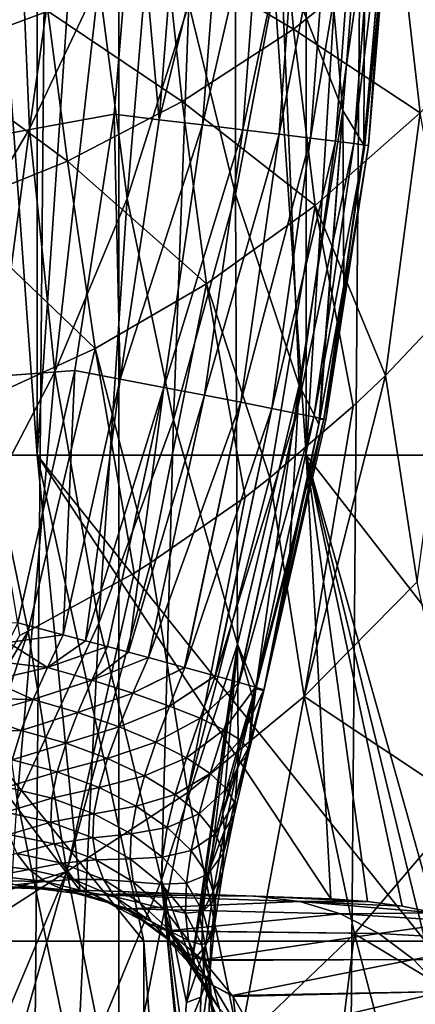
# Model space of a CAD drawing. Header units: metres. Extents: x -24 to 24, y -69 to 184.
# Tile 322 of 656: x 12.8 to 15.04, y 91.1 to 96.66. Entities that reach past the tile are written whole.
import ezdxf

# ---------------------------------------------------------------- set-up
doc = ezdxf.new("R2010")
doc.units = ezdxf.units.M
for name, color, linetype in [('367', 7, 'CONTINUOUS'), ('400', 7, 'CONTINUOUS'), ('403', 7, 'CONTINUOUS'), ('454', 7, 'CONTINUOUS'), ('501', 7, 'CONTINUOUS'), ('503', 7, 'CONTINUOUS'), ('504', 7, 'CONTINUOUS'), ('522', 7, 'CONTINUOUS'), ('523', 7, 'CONTINUOUS'), ('524', 7, 'CONTINUOUS'), ('556', 2, 'CONTINUOUS'), ('557', 2, 'CONTINUOUS'), ('558', 3, 'CONTINUOUS'), ('565', 2, 'CONTINUOUS'), ('566', 2, 'CONTINUOUS')]:
    doc.layers.add(name, color=color, linetype=linetype)

msp = doc.modelspace()

# ---------------------------------------------------------------- linework, layer by layer
at = {"layer": '367'}
for points in [[(13.359252, 145.2, -20.238401), (11.491315, -68.3, -21.354442), (11.491315, 145.2, -21.354442)], [(13.359252, -68.3, -20.238401), (11.491315, -68.3, -21.354442), (13.359252, 145.2, -20.238401)], [(15.119628, 145.2, -18.959413), (13.359252, -68.3, -20.238401), (13.359252, 145.2, -20.238401)], [(15.119628, -68.3, -18.959413), (13.359252, -68.3, -20.238401), (15.119628, 145.2, -18.959413)]]:
    msp.add_3dface(points, dxfattribs=at)
at = {"layer": '400'}
for points in [[(14.272104, 97.431848, 46.918155), (13.625915, 97.035006, 46.973611), (14.346387, 96.606972, 43.961544)], [(14.953629, 97.092664, 43.900504), (14.272104, 97.431848, 46.918155), (14.346387, 96.606972, 43.961544)], [(12.957795, 96.708759, 47.02502), (12.270947, 97.129505, 50.254472), (12.264412, 96.450772, 47.072149)], [(14.953629, 97.092664, 43.900504), (14.346387, 96.606972, 43.961544), (15.06264, 96.13425, 40.999751)], [(15.624789, 96.741721, 40.925711), (14.953629, 97.092664, 43.900504), (15.06264, 96.13425, 40.999751)], [(13.625915, 97.035006, 46.973611), (12.957795, 96.708759, 47.02502), (13.716566, 96.197693, 44.016986)], [(14.346387, 96.606972, 43.961544), (13.625915, 97.035006, 46.973611), (13.716566, 96.197693, 44.016986)], [(12.957795, 96.708759, 47.02502), (12.264412, 96.450772, 47.072149), (13.068979, 95.860893, 44.066001)], [(13.716566, 96.197693, 44.016986), (12.957795, 96.708759, 47.02502), (13.068979, 95.860893, 44.066001)], [(14.346387, 96.606972, 43.961544), (13.716566, 96.197693, 44.016986), (14.468917, 95.610808, 41.06687)], [(15.06264, 96.13425, 40.999751), (14.346387, 96.606972, 43.961544), (14.468917, 95.610808, 41.06687)], [(13.068979, 95.860893, 44.066001), (12.264412, 96.450772, 47.072149), (12.398847, 95.592145, 44.108926)], [(13.716566, 96.197693, 44.016986), (13.068979, 95.860893, 44.066001), (13.855037, 95.168656, 41.125123)], [(14.468917, 95.610808, 41.06687), (13.716566, 96.197693, 44.016986), (13.855037, 95.168656, 41.125123)], [(15.06264, 96.13425, 40.999751), (14.468917, 95.610808, 41.06687), (14.866072, 94.650185, 38.029308)], [(15.260793, 95.066845, 37.974047), (15.06264, 96.13425, 40.999751), (14.866072, 94.650185, 38.029308)], [(13.068979, 95.860893, 44.066001), (12.398847, 95.592145, 44.108926), (13.225552, 94.802129, 41.173853)], [(13.855037, 95.168656, 41.125123), (13.068979, 95.860893, 44.066001), (13.225552, 94.802129, 41.173853)], [(13.225552, 94.802129, 41.173853), (12.398847, 95.592145, 44.108926), (12.574773, 94.504971, 41.214031)], [(14.468917, 95.610808, 41.06687), (13.855037, 95.168656, 41.125123), (14.212597, 94.070982, 38.109101)], [(14.68448, 94.476513, 38.052925), (14.468917, 95.610808, 41.06687), (14.212597, 94.070982, 38.109101)], [(14.866072, 94.650185, 38.029308), (14.468917, 95.610808, 41.06687), (14.68448, 94.476513, 38.052925)], [(13.855037, 95.168656, 41.125123), (13.225552, 94.802129, 41.173853), (13.540272, 93.59218, 38.176654)], [(14.073469, 93.962895, 38.124257), (13.855037, 95.168656, 41.125123), (13.540272, 93.59218, 38.176654)], [(14.212597, 94.070982, 38.109101), (13.855037, 95.168656, 41.125123), (14.073469, 93.962895, 38.124257)], [(13.225552, 94.802129, 41.173853), (12.574773, 94.504971, 41.214031), (12.845119, 93.203622, 38.232869)], [(13.444381, 93.532447, 38.185166), (13.225552, 94.802129, 41.173853), (12.845119, 93.203622, 38.232869)], [(13.540272, 93.59218, 38.176654), (13.225552, 94.802129, 41.173853), (13.444381, 93.532447, 38.185166)], [(12.845119, 93.203622, 38.232869), (12.574773, 94.504971, 41.214031), (12.797225, 93.180496, 38.236319)]]:
    msp.add_3dface(points, dxfattribs=at)
at = {"layer": '403'}
for points in [[(15.260793, 95.066845, 37.974047), (14.866072, 94.650185, 38.029308), (15.045468, 93.4832, 35.30539)], [(15.045468, 93.4832, 35.30539), (14.866072, 94.650185, 38.029308), (14.40697, 92.835069, 35.403881)], [(14.866072, 94.650185, 38.029308), (14.68448, 94.476513, 38.052925), (14.40697, 92.835069, 35.403881)], [(14.68448, 94.476513, 38.052925), (14.212597, 94.070982, 38.109101), (14.40697, 92.835069, 35.403881)], [(14.40697, 92.835069, 35.403881), (14.212597, 94.070982, 38.109101), (13.748401, 92.293243, 35.49265)], [(14.212597, 94.070982, 38.109101), (14.073469, 93.962895, 38.124257), (13.748401, 92.293243, 35.49265)], [(14.073469, 93.962895, 38.124257), (13.540272, 93.59218, 38.176654), (13.748401, 92.293243, 35.49265)], [(13.748401, 92.293243, 35.49265), (13.540272, 93.59218, 38.176654), (13.064808, 91.84574, 35.572082)], [(13.540272, 93.59218, 38.176654), (13.444381, 93.532447, 38.185166), (13.064808, 91.84574, 35.572082)], [(13.444381, 93.532447, 38.185166), (12.845119, 93.203622, 38.232869), (13.064808, 91.84574, 35.572082)], [(15.319096, 92.227981, 32.594834), (15.045468, 93.4832, 35.30539), (14.40697, 92.835069, 35.403881)], [(12.325862, 91.610021, 35.864937), (12.845119, 93.203622, 38.232869), (12.22955, 92.177647, 36.893956)], [(12.845119, 93.203622, 38.232869), (12.797225, 93.180496, 38.236319), (12.22955, 92.177647, 36.893956)], [(13.064808, 91.84574, 35.572082), (12.845119, 93.203622, 38.232869), (12.325862, 91.610021, 35.864937)], [(14.041656, 90.872488, 32.84313), (14.40697, 92.835069, 35.403881), (13.748401, 92.293243, 35.49265)], [(14.691781, 91.49359, 32.722154), (14.40697, 92.835069, 35.403881), (14.041656, 90.872488, 32.84313)], [(14.691781, 91.49359, 32.722154), (15.319096, 92.227981, 32.594834), (14.40697, 92.835069, 35.403881)], [(13.363893, 90.351379, 32.957322), (13.748401, 92.293243, 35.49265), (13.064808, 91.84574, 35.572082)], [(14.041656, 90.872488, 32.84313), (13.748401, 92.293243, 35.49265), (13.363893, 90.351379, 32.957322)], [(15.684726, 90.897672, 29.909436), (15.319096, 92.227981, 32.594834), (14.691781, 91.49359, 32.722154)], [(12.363611, 91.397929, 35.493128), (13.064808, 91.84574, 35.572082), (12.325862, 91.610021, 35.864937)], [(12.521479, 90.559966, 34.083659), (13.064808, 91.84574, 35.572082), (12.363611, 91.397929, 35.493128)], [(12.595008, 90.191937, 33.491763), (13.064808, 91.84574, 35.572082), (12.521479, 90.559966, 34.083659)], [(13.363893, 90.351379, 32.957322), (13.064808, 91.84574, 35.572082), (12.595008, 90.191937, 33.491763)], [(14.420927, 89.348034, 30.242658), (14.691781, 91.49359, 32.722154), (14.041656, 90.872488, 32.84313)], [(15.066391, 90.062548, 30.077037), (14.691781, 91.49359, 32.722154), (14.420927, 89.348034, 30.242658)], [(15.066391, 90.062548, 30.077037), (15.684726, 90.897672, 29.909436), (14.691781, 91.49359, 32.722154)]]:
    msp.add_3dface(points, dxfattribs=at)
at = {"layer": '454'}
for points in [[(14.419582, 98.442952, 28.90858), (14.6244, 96.147607, 25.979652), (14.275087, 97.036561, 28.807329)], [(14.419582, 98.442952, 28.90858), (14.751939, 97.738753, 26.081979), (14.6244, 96.147607, 25.979652)], [(12.798394, 97.323722, 36.922484), (13.117829, 97.903714, 37.011606), (12.853118, 96.04434, 34.164155)], [(13.117829, 97.903714, 37.011606), (13.246285, 96.872934, 34.257837), (12.853118, 96.04434, 34.164155)], [(14.017531, 97.935232, 31.629525), (14.018051, 95.673208, 28.732941), (13.754072, 96.748772, 31.544319)], [(14.275087, 97.036561, 28.807329), (14.018051, 95.673208, 28.732941), (14.017531, 97.935232, 31.629525)], [(13.586783, 97.811186, 34.350525), (13.406207, 95.65085, 31.468611), (13.246285, 96.872934, 34.257837)], [(13.754072, 96.748772, 31.544319), (13.406207, 95.65085, 31.468611), (13.586783, 97.811186, 34.350525)], [(14.751939, 97.738753, 26.081979), (14.744909, 95.951098, 25.186222), (14.6244, 96.147607, 25.979652)], [(14.751939, 97.738753, 26.081979), (14.881116, 97.511415, 25.148286), (14.744909, 95.951098, 25.186222)], [(12.798394, 97.323722, 36.922484), (12.853118, 96.04434, 34.164155), (12.439723, 95.344875, 34.065094)], [(12.45948, 96.813094, 36.825996), (12.798394, 97.323722, 36.922484), (12.439723, 95.344875, 34.065094)], [(14.275087, 97.036561, 28.807329), (14.378401, 94.595423, 25.921238), (14.018051, 95.673208, 28.732941)], [(14.6244, 96.147607, 25.979652), (14.378401, 94.595423, 25.921238), (14.275087, 97.036561, 28.807329)], [(13.246285, 96.872934, 34.257837), (12.996696, 94.671006, 31.399943), (12.853118, 96.04434, 34.164155)], [(13.406207, 95.65085, 31.468611), (12.996696, 94.671006, 31.399943), (13.246285, 96.872934, 34.257837)], [(13.754072, 96.748772, 31.544319), (13.66732, 94.399084, 28.682759), (13.406207, 95.65085, 31.468611)], [(14.018051, 95.673208, 28.732941), (13.66732, 94.399084, 28.682759), (13.754072, 96.748772, 31.544319)], [(14.6244, 96.147607, 25.979652), (14.4897, 94.374973, 25.232878), (14.378401, 94.595423, 25.921238)], [(14.49541, 94.403669, 25.231948), (14.4897, 94.374973, 25.232878), (14.6244, 96.147607, 25.979652)], [(14.631529, 95.159722, 25.208594), (14.49541, 94.403669, 25.231948), (14.6244, 96.147607, 25.979652)], [(14.744909, 95.951098, 25.186222), (14.631529, 95.159722, 25.208594), (14.6244, 96.147607, 25.979652)], [(12.853118, 96.04434, 34.164155), (12.558622, 93.83371, 31.330116), (12.439723, 95.344875, 34.065094)], [(12.996696, 94.671006, 31.399943), (12.558622, 93.83371, 31.330116), (12.853118, 96.04434, 34.164155)], [(13.406207, 95.65085, 31.468611), (13.24499, 93.249491, 28.651355), (12.996696, 94.671006, 31.399943)], [(13.66732, 94.399084, 28.682759), (13.24499, 93.249491, 28.651355), (13.406207, 95.65085, 31.468611)], [(14.018051, 95.673208, 28.732941), (14.030299, 93.131894, 25.90542), (13.66732, 94.399084, 28.682759)], [(14.378401, 94.595423, 25.921238), (14.030299, 93.131894, 25.90542), (14.018051, 95.673208, 28.732941)], [(12.996696, 94.671006, 31.399943), (12.783329, 92.253778, 28.626541), (12.558622, 93.83371, 31.330116)], [(13.24499, 93.249491, 28.651355), (12.783329, 92.253778, 28.626541), (12.996696, 94.671006, 31.399943)], [(14.378401, 94.595423, 25.921238), (14.133648, 92.879357, 25.28715), (14.030299, 93.131894, 25.90542)], [(14.323333, 93.614718, 25.259086), (14.133648, 92.879357, 25.28715), (14.378401, 94.595423, 25.921238)], [(14.4897, 94.374973, 25.232878), (14.323333, 93.614718, 25.259086), (14.378401, 94.595423, 25.921238)], [(13.66732, 94.399084, 28.682759), (13.600654, 91.797778, 25.923773), (13.24499, 93.249491, 28.651355)], [(14.030299, 93.131894, 25.90542), (13.600654, 91.797778, 25.923773), (13.66732, 94.399084, 28.682759)], [(13.24499, 93.249491, 28.651355), (13.119742, 90.626917, 25.960094), (12.783329, 92.253778, 28.626541)], [(13.600654, 91.797778, 25.923773), (13.119742, 90.626917, 25.960094), (13.24499, 93.249491, 28.651355)], [(14.030299, 93.131894, 25.90542), (13.771985, 91.334783, 24.961612), (13.600654, 91.797778, 25.923773)], [(13.816156, 91.58665, 25.075511), (13.771985, 91.334783, 24.961612), (14.030299, 93.131894, 25.90542)], [(13.874255, 91.865291, 25.169926), (13.816156, 91.58665, 25.075511), (14.030299, 93.131894, 25.90542)], [(13.946896, 92.173657, 25.240689), (13.874255, 91.865291, 25.169926), (14.030299, 93.131894, 25.90542)], [(14.033808, 92.512317, 25.281971), (13.946896, 92.173657, 25.240689), (14.030299, 93.131894, 25.90542)], [(14.133648, 92.879357, 25.28715), (14.117451, 92.820831, 25.288912), (14.030299, 93.131894, 25.90542)], [(14.117451, 92.820831, 25.288912), (14.033808, 92.512317, 25.281971), (14.030299, 93.131894, 25.90542)], [(13.119742, 90.626917, 25.960094), (12.617834, 89.638057, 25.997257), (12.783329, 92.253778, 28.626541)], [(13.600654, 91.797778, 25.923773), (13.725654, 90.514274, 24.317176), (13.119742, 90.626917, 25.960094)], [(13.771985, 91.334783, 24.961612), (13.740941, 91.105515, 24.830123), (13.600654, 91.797778, 25.923773)], [(13.740941, 91.105515, 24.830123), (13.722546, 90.894637, 24.680842), (13.600654, 91.797778, 25.923773)], [(13.722546, 90.894637, 24.680842), (13.71703, 90.698583, 24.511521), (13.600654, 91.797778, 25.923773)], [(13.71703, 90.698583, 24.511521), (13.725654, 90.514274, 24.317176), (13.600654, 91.797778, 25.923773)]]:
    msp.add_3dface(points, dxfattribs=at)
at = {"layer": '501'}
for points in [[(11.635979, 91.793663, 18.995179), (12.916156, 91.748958, 21.901956), (8.948894, 91.887498, 21.763416)], [(13.138868, 91.741181, 18.012062), (12.916156, 91.748958, 21.901956), (11.635979, 91.793663, 18.995179)], [(13.695449, 91.721744, 19.611069), (12.916156, 91.748958, 21.901956), (13.138868, 91.741181, 18.012062)], [(14.557017, 91.691658, 16.910397), (14.130969, 91.706536, 18.261122), (13.138868, 91.741181, 18.012062)], [(14.130969, 91.706536, 18.261122), (13.695449, 91.721744, 19.611069), (13.138868, 91.741181, 18.012062)]]:
    msp.add_3dface(points, dxfattribs=at)
at = {"layer": '503'}
for points in [[(0, 104.179469, 22.95), (0, 93.697944, 22.95), (13.539091, 101.220512, 23.422795)], [(13.539091, 101.220512, 23.422795), (0, 93.697944, 22.95), (13.517456, 99.427248, 23.42204)], [(13.517456, 99.427248, 23.42204), (0, 93.697944, 22.95), (13.452758, 97.581216, 23.419781)], [(13.452758, 97.581216, 23.419781), (0, 93.697944, 22.95), (13.33246, 96.126113, 23.41558)], [(13.33246, 96.126113, 23.41558), (0, 93.697944, 22.95), (13.109431, 94.678519, 23.407791)], [(0, 93.697944, 22.95), (12.786918, 93.252557, 23.396529), (13.109431, 94.678519, 23.407791)]]:
    msp.add_3dface(points, dxfattribs=at)
at = {"layer": '504'}
for points in [[(12.841262, 91.755938, 22.013719), (12.772965, 91.770824, 22.121311), (4.336837, 92.056046, 21.752126)], [(4.981631, 92.026038, 21.624876), (12.841262, 91.755938, 22.013719), (4.336837, 92.056046, 21.752126)], [(4.981631, 92.026038, 21.624876), (8.948894, 91.887498, 21.763416), (12.841262, 91.755938, 22.013719)], [(8.948894, 91.887498, 21.763416), (12.916156, 91.748958, 21.901956), (12.841262, 91.755938, 22.013719)]]:
    msp.add_3dface(points, dxfattribs=at)
at = {"layer": '522'}
for points in [[(12.916156, 91.748958, 21.901956), (13.695449, 91.721744, 19.611069), (13.166737, 91.716209, 21.991881)], [(13.695449, 91.721744, 19.611069), (14.130969, 91.706536, 18.261122), (13.166737, 91.716209, 21.991881)], [(13.166737, 91.716209, 21.991881), (14.381744, 91.677065, 18.288159), (13.409999, 91.63553, 22.07979)], [(14.130969, 91.706536, 18.261122), (14.381744, 91.677065, 18.288159), (13.166737, 91.716209, 21.991881)], [(14.381744, 91.677065, 18.288159), (14.612942, 91.606179, 18.362481), (13.409999, 91.63553, 22.07979)], [(14.381744, 91.677065, 18.288159), (14.130969, 91.706536, 18.261122), (14.764543, 91.677265, 16.736497)], [(14.130969, 91.706536, 18.261122), (14.557017, 91.691658, 16.910397), (14.764543, 91.677265, 16.736497)], [(14.961255, 91.649951, 16.57428), (14.381744, 91.677065, 18.288159), (14.764543, 91.677265, 16.736497)], [(15.14508, 91.611522, 16.425507), (14.381744, 91.677065, 18.288159), (14.961255, 91.649951, 16.57428)], [(14.612942, 91.606179, 18.362481), (14.381744, 91.677065, 18.288159), (15.14508, 91.611522, 16.425507)], [(13.409999, 91.63553, 22.07979), (14.612942, 91.606179, 18.362481), (13.632897, 91.511384, 22.160966)], [(14.612942, 91.606179, 18.362481), (14.829368, 91.495492, 18.432546), (13.632897, 91.511384, 22.160966)], [(15.314009, 91.564079, 16.291831), (14.612942, 91.606179, 18.362481), (15.14508, 91.611522, 16.425507)], [(14.829368, 91.495492, 18.432546), (14.612942, 91.606179, 18.362481), (15.314009, 91.564079, 16.291831)], [(15.599718, 91.452523, 16.075098), (14.829368, 91.495492, 18.432546), (15.314009, 91.564079, 16.291831)], [(13.632897, 91.511384, 22.160966), (14.829368, 91.495492, 18.432546), (13.63544, 91.509639, 22.161897)], [(13.63544, 91.509639, 22.161897), (14.829368, 91.495492, 18.432546), (13.832143, 91.3462, 22.234205)], [(14.829368, 91.495492, 18.432546), (15.024865, 91.348151, 18.496362), (13.832143, 91.3462, 22.234205)], [(15.024865, 91.348151, 18.496362), (14.829368, 91.495492, 18.432546), (15.599718, 91.452523, 16.075098)], [(15.854207, 91.327072, 15.824163), (15.024865, 91.348151, 18.496362), (15.599718, 91.452523, 16.075098)], [(13.832143, 91.3462, 22.234205), (15.024865, 91.348151, 18.496362), (13.835704, 91.342644, 22.235521)], [(13.835704, 91.342644, 22.235521), (15.024865, 91.348151, 18.496362), (14.000251, 91.145764, 22.29676)], [(15.024865, 91.348151, 18.496362), (15.193873, 91.168349, 18.552113), (14.000251, 91.145764, 22.29676)], [(15.193873, 91.168349, 18.552113), (15.024865, 91.348151, 18.496362), (15.854207, 91.327072, 15.824163)], [(14.000251, 91.145764, 22.29676), (15.193873, 91.168349, 18.552113), (14.004256, 91.139993, 22.298263)], [(14.004256, 91.139993, 22.298263), (15.193873, 91.168349, 18.552113), (14.131818, 90.916521, 22.34662)], [(15.193873, 91.168349, 18.552113), (15.331584, 90.961199, 18.598214), (14.131818, 90.916521, 22.34662)]]:
    msp.add_3dface(points, dxfattribs=at)
at = {"layer": '523'}
for points in [[(12.786918, 93.252557, 23.396529), (12.732109, 93.140443, 23.390277), (13.044214, 93.184285, 23.429512)], [(12.732109, 93.140443, 23.390277), (12.955582, 92.999438, 23.407267), (13.044214, 93.184285, 23.429512)], [(13.044214, 93.184285, 23.429512), (12.955582, 92.999438, 23.407267), (13.17091, 93.150497, 23.464116)], [(12.732109, 93.140443, 23.390277), (12.680791, 93.031178, 23.375846), (12.955582, 92.999438, 23.407267)], [(12.955582, 92.999438, 23.407267), (13.294039, 93.117543, 23.510421), (13.17091, 93.150497, 23.464116)], [(13.206273, 92.927582, 23.480784), (13.294039, 93.117543, 23.510421), (12.955582, 92.999438, 23.407267)], [(13.294039, 93.117543, 23.510421), (13.206273, 92.927582, 23.480784), (13.412596, 93.085693, 23.568048)], [(13.206273, 92.927582, 23.480784), (13.52561, 93.055207, 23.636526), (13.412596, 93.085693, 23.568048)], [(12.680791, 93.031178, 23.375846), (12.63374, 92.925568, 23.353913), (12.955582, 92.999438, 23.407267)], [(13.438444, 92.854104, 23.599575), (13.52561, 93.055207, 23.636526), (13.206273, 92.927582, 23.480784)], [(13.52561, 93.055207, 23.636526), (13.438444, 92.854104, 23.599575), (13.73006, 92.999668, 23.802434)], [(12.63374, 92.925568, 23.353913), (12.874916, 92.818479, 23.362241), (12.955582, 92.999438, 23.407267)], [(12.874916, 92.818479, 23.362241), (13.206273, 92.927582, 23.480784), (12.955582, 92.999438, 23.407267)], [(13.438444, 92.854104, 23.599575), (13.731371, 92.99931, 23.803713), (13.73006, 92.999668, 23.802434)], [(13.64452, 92.781402, 23.759764), (13.731371, 92.99931, 23.803713), (13.438444, 92.854104, 23.599575)], [(13.731371, 92.99931, 23.803713), (13.64452, 92.781402, 23.759764), (13.902884, 92.952154, 24.004101)], [(13.64452, 92.781402, 23.759764), (13.904608, 92.951676, 24.006527), (13.902884, 92.952154, 24.004101)], [(13.817777, 92.711847, 23.956125), (13.904608, 92.951676, 24.006527), (13.64452, 92.781402, 23.759764)], [(13.904608, 92.951676, 24.006527), (13.817777, 92.711847, 23.956125), (14.037909, 92.914358, 24.234612)], [(12.63374, 92.925568, 23.353913), (12.591579, 92.824369, 23.325262), (12.874916, 92.818479, 23.362241)], [(13.127026, 92.744826, 23.428799), (13.206273, 92.927582, 23.480784), (12.874916, 92.818479, 23.362241)], [(13.127026, 92.744826, 23.428799), (13.438444, 92.854104, 23.599575), (13.206273, 92.927582, 23.480784)], [(13.817777, 92.711847, 23.956125), (14.039669, 92.913859, 24.23835), (14.037909, 92.914358, 24.234612)], [(13.952562, 92.647709, 24.18225), (14.039669, 92.913859, 24.23835), (13.817777, 92.711847, 23.956125)], [(14.039669, 92.913859, 24.23835), (13.952562, 92.647709, 24.18225), (14.130766, 92.887505, 24.486508)], [(13.360345, 92.663329, 23.539863), (13.438444, 92.854104, 23.599575), (13.127026, 92.744826, 23.428799)], [(13.360345, 92.663329, 23.539863), (13.64452, 92.781402, 23.759764), (13.438444, 92.854104, 23.599575)], [(13.952562, 92.647709, 24.18225), (14.132146, 92.887093, 24.491619), (14.130766, 92.887505, 24.486508)], [(14.044478, 92.591081, 24.430762), (14.132146, 92.887093, 24.491619), (13.952562, 92.647709, 24.18225)], [(14.132146, 92.887093, 24.491619), (14.044478, 92.591081, 24.430762), (14.178452, 92.872462, 24.75164)], [(14.044478, 92.591081, 24.430762), (14.179023, 92.872252, 24.758069), (14.178452, 92.872462, 24.75164)], [(14.090525, 92.543811, 24.693551), (14.179023, 92.872252, 24.758069), (14.044478, 92.591081, 24.430762)], [(14.089201, 92.50744, 24.962045), (14.133648, 92.879357, 25.28715), (14.17877, 92.869819, 25.029008)], [(14.117451, 92.820831, 25.288912), (14.133648, 92.879357, 25.28715), (14.089201, 92.50744, 24.962045)], [(14.089201, 92.50744, 24.962045), (14.17877, 92.869819, 25.029008), (14.090525, 92.543811, 24.693551)], [(14.179023, 92.872252, 24.758069), (14.090525, 92.543811, 24.693551), (14.179423, 92.869717, 25.02143)], [(14.090525, 92.543811, 24.693551), (14.17877, 92.869819, 25.029008), (14.179423, 92.869717, 25.02143)], [(12.591579, 92.824369, 23.325262), (12.554826, 92.728243, 23.290773), (12.874916, 92.818479, 23.362241)], [(12.554826, 92.728243, 23.290773), (12.806377, 92.643871, 23.295266), (12.874916, 92.818479, 23.362241)], [(12.806377, 92.643871, 23.295266), (13.127026, 92.744826, 23.428799), (12.874916, 92.818479, 23.362241)], [(14.117451, 92.820831, 25.288912), (14.089201, 92.50744, 24.962045), (14.031303, 92.441152, 25.217282)], [(14.033808, 92.512317, 25.281971), (14.117451, 92.820831, 25.288912), (14.031303, 92.441152, 25.217282)], [(12.554826, 92.728243, 23.290773), (12.523724, 92.637579, 23.251323), (12.806377, 92.643871, 23.295266)], [(13.06027, 92.571692, 23.356436), (13.127026, 92.744826, 23.428799), (12.806377, 92.643871, 23.295266)], [(13.06027, 92.571692, 23.356436), (13.360345, 92.663329, 23.539863), (13.127026, 92.744826, 23.428799)], [(13.567259, 92.576649, 23.691808), (13.64452, 92.781402, 23.759764), (13.360345, 92.663329, 23.539863)], [(13.567259, 92.576649, 23.691808), (13.817777, 92.711847, 23.956125), (13.64452, 92.781402, 23.759764)], [(13.741017, 92.487613, 23.879678), (13.817777, 92.711847, 23.956125), (13.567259, 92.576649, 23.691808)], [(13.741017, 92.487613, 23.879678), (13.952562, 92.647709, 24.18225), (13.817777, 92.711847, 23.956125)], [(12.523724, 92.637579, 23.251323), (12.754433, 92.477878, 23.207444), (12.806377, 92.643871, 23.295266)], [(12.754433, 92.477878, 23.207444), (13.06027, 92.571692, 23.356436), (12.806377, 92.643871, 23.295266)], [(13.295108, 92.485351, 23.460404), (13.360345, 92.663329, 23.539863), (13.06027, 92.571692, 23.356436)], [(13.295108, 92.485351, 23.460404), (13.567259, 92.576649, 23.691808), (13.360345, 92.663329, 23.539863)], [(13.87595, 92.399126, 24.09734), (13.952562, 92.647709, 24.18225), (13.741017, 92.487613, 23.879678)], [(13.87595, 92.399126, 24.09734), (14.044478, 92.591081, 24.430762), (13.952562, 92.647709, 24.18225)], [(13.01011, 92.40985, 23.265879), (13.06027, 92.571692, 23.356436), (12.754433, 92.477878, 23.207444)], [(13.01011, 92.40985, 23.265879), (13.295108, 92.485351, 23.460404), (13.06027, 92.571692, 23.356436)], [(13.503228, 92.387666, 23.603779), (13.567259, 92.576649, 23.691808), (13.295108, 92.485351, 23.460404)], [(13.503228, 92.387666, 23.603779), (13.741017, 92.487613, 23.879678), (13.567259, 92.576649, 23.691808)], [(13.967655, 92.314076, 24.337695), (14.044478, 92.591081, 24.430762), (13.87595, 92.399126, 24.09734)], [(13.967655, 92.314076, 24.337695), (14.090525, 92.543811, 24.693551), (14.044478, 92.591081, 24.430762)], [(13.946896, 92.173657, 25.240689), (14.033808, 92.512317, 25.281971), (14.031303, 92.441152, 25.217282)], [(14.01314, 92.235237, 24.5929), (14.090525, 92.543811, 24.693551), (13.967655, 92.314076, 24.337695)], [(14.010921, 92.165183, 24.854627), (14.089201, 92.50744, 24.962045), (14.01314, 92.235237, 24.5929)], [(14.089201, 92.50744, 24.962045), (14.010921, 92.165183, 24.854627), (14.031303, 92.441152, 25.217282)], [(14.01314, 92.235237, 24.5929), (14.089201, 92.50744, 24.962045), (14.090525, 92.543811, 24.693551)], [(12.723434, 92.322897, 23.100231), (13.01011, 92.40985, 23.265879), (12.754433, 92.477878, 23.207444)], [(13.246506, 92.321388, 23.36439), (13.295108, 92.485351, 23.460404), (13.01011, 92.40985, 23.265879)], [(13.246506, 92.321388, 23.36439), (13.503228, 92.387666, 23.603779), (13.295108, 92.485351, 23.460404)], [(13.677842, 92.281822, 23.781881), (13.741017, 92.487613, 23.879678), (13.503228, 92.387666, 23.603779)], [(13.677842, 92.281822, 23.781881), (13.87595, 92.399126, 24.09734), (13.741017, 92.487613, 23.879678)], [(12.980393, 92.260494, 23.159315), (13.01011, 92.40985, 23.265879), (12.723434, 92.322897, 23.100231)], [(12.980393, 92.260494, 23.159315), (13.246506, 92.321388, 23.36439), (13.01011, 92.40985, 23.265879)], [(13.81325, 92.171275, 23.988901), (13.87595, 92.399126, 24.09734), (13.677842, 92.281822, 23.781881)], [(13.81325, 92.171275, 23.988901), (13.967655, 92.314076, 24.337695), (13.87595, 92.399126, 24.09734)], [(13.946896, 92.173657, 25.240689), (14.031303, 92.441152, 25.217282), (13.955417, 92.077613, 25.103709)], [(14.031303, 92.441152, 25.217282), (14.010921, 92.165183, 24.854627), (13.955417, 92.077613, 25.103709)], [(13.455909, 92.215379, 23.499763), (13.503228, 92.387666, 23.603779), (13.246506, 92.321388, 23.36439)], [(13.455909, 92.215379, 23.499763), (13.677842, 92.281822, 23.781881), (13.503228, 92.387666, 23.603779)], [(12.716868, 92.18128, 22.975479), (12.980393, 92.260494, 23.159315), (12.723434, 92.322897, 23.100231)], [(13.21792, 92.171644, 23.254707), (13.246506, 92.321388, 23.36439), (12.980393, 92.260494, 23.159315)], [(13.21792, 92.171644, 23.254707), (13.455909, 92.215379, 23.499763), (13.246506, 92.321388, 23.36439)], [(13.631485, 92.095281, 23.66758), (13.677842, 92.281822, 23.781881), (13.455909, 92.215379, 23.499763)], [(13.631485, 92.095281, 23.66758), (13.81325, 92.171275, 23.988901), (13.677842, 92.281822, 23.781881)], [(13.905035, 92.05963, 24.218082), (13.967655, 92.314076, 24.337695), (13.81325, 92.171275, 23.988901)], [(13.905035, 92.05963, 24.218082), (14.01314, 92.235237, 24.5929), (13.967655, 92.314076, 24.337695)], [(12.974124, 92.124314, 23.038625), (12.980393, 92.260494, 23.159315), (12.716868, 92.18128, 22.975479)], [(12.974124, 92.124314, 23.038625), (13.21792, 92.171644, 23.254707), (12.980393, 92.260494, 23.159315)], [(13.950203, 91.950531, 24.461948), (14.01314, 92.235237, 24.5929), (13.905035, 92.05963, 24.218082)], [(13.950203, 91.950531, 24.461948), (14.010921, 92.165183, 24.854627), (14.01314, 92.235237, 24.5929)], [(12.736594, 92.05527, 22.835394), (12.974124, 92.124314, 23.038625), (12.716868, 92.18128, 22.975479)], [(13.211905, 92.035403, 23.133325), (13.21792, 92.171644, 23.254707), (12.974124, 92.124314, 23.038625)], [(13.211905, 92.035403, 23.133325), (13.428265, 92.059246, 23.383294), (13.21792, 92.171644, 23.254707)], [(13.428265, 92.059246, 23.383294), (13.455909, 92.215379, 23.499763), (13.21792, 92.171644, 23.254707)], [(13.428265, 92.059246, 23.383294), (13.631485, 92.095281, 23.66758), (13.455909, 92.215379, 23.499763)], [(13.767507, 91.965012, 23.862366), (13.81325, 92.171275, 23.988901), (13.631485, 92.095281, 23.66758)], [(13.767507, 91.965012, 23.862366), (13.905035, 92.05963, 24.218082), (13.81325, 92.171275, 23.988901)], [(13.874255, 91.865291, 25.169926), (13.946896, 92.173657, 25.240689), (13.955417, 92.077613, 25.103709)], [(12.992897, 92.001821, 22.905148), (12.974124, 92.124314, 23.038625), (12.736594, 92.05527, 22.835394)], [(12.992897, 92.001821, 22.905148), (13.211905, 92.035403, 23.133325), (12.974124, 92.124314, 23.038625)], [(13.947278, 91.847537, 24.712541), (14.010921, 92.165183, 24.854627), (13.950203, 91.950531, 24.461948)], [(14.010921, 92.165183, 24.854627), (13.947278, 91.847537, 24.712541), (13.955417, 92.077613, 25.103709)], [(13.422454, 91.917446, 23.256487), (13.428265, 92.059246, 23.383294), (13.211905, 92.035403, 23.133325)], [(13.422454, 91.917446, 23.256487), (13.604565, 91.926967, 23.540883), (13.428265, 92.059246, 23.383294)], [(13.604565, 91.926967, 23.540883), (13.631485, 92.095281, 23.66758), (13.428265, 92.059246, 23.383294)], [(13.604565, 91.926967, 23.540883), (13.767507, 91.965012, 23.862366), (13.631485, 92.095281, 23.66758)], [(13.859536, 91.828825, 24.077765), (13.905035, 92.05963, 24.218082), (13.767507, 91.965012, 23.862366)], [(13.859536, 91.828825, 24.077765), (13.950203, 91.950531, 24.461948), (13.905035, 92.05963, 24.218082)], [(13.874255, 91.865291, 25.169926), (13.955417, 92.077613, 25.103709), (13.893655, 91.737649, 24.953398)], [(13.955417, 92.077613, 25.103709), (13.947278, 91.847537, 24.712541), (13.893655, 91.737649, 24.953398)], [(12.782367, 91.946865, 22.682427), (12.992897, 92.001821, 22.905148), (12.736594, 92.05527, 22.835394)], [(13.22981, 91.9117, 23.000873), (13.211905, 92.035403, 23.133325), (12.992897, 92.001821, 22.905148)], [(13.22981, 91.9117, 23.000873), (13.422454, 91.917446, 23.256487), (13.211905, 92.035403, 23.133325)], [(13.036565, 91.893775, 22.759749), (12.992897, 92.001821, 22.905148), (12.782367, 91.946865, 22.682427)], [(13.036565, 91.893775, 22.759749), (13.22981, 91.9117, 23.000873), (12.992897, 92.001821, 22.905148)], [(13.741067, 91.779124, 23.722329), (13.767507, 91.965012, 23.862366), (13.604565, 91.926967, 23.540883)], [(13.741067, 91.779124, 23.722329), (13.859536, 91.828825, 24.077765), (13.767507, 91.965012, 23.862366)], [(13.904569, 91.691161, 24.30675), (13.950203, 91.950531, 24.461948), (13.859536, 91.828825, 24.077765)], [(13.904569, 91.691161, 24.30675), (13.947278, 91.847537, 24.712541), (13.950203, 91.950531, 24.461948)], [(12.569182, 91.892419, 22.503701), (12.851983, 91.857715, 22.519131), (12.782367, 91.946865, 22.682427)], [(12.569182, 91.892419, 22.503701), (12.657155, 91.820839, 22.322573), (12.851983, 91.857715, 22.519131)], [(12.851983, 91.857715, 22.519131), (13.036565, 91.893775, 22.759749), (12.782367, 91.946865, 22.682427)], [(13.103333, 91.801444, 22.603214), (13.036565, 91.893775, 22.759749), (12.851983, 91.857715, 22.519131)], [(13.271579, 91.800252, 22.856883), (13.22981, 91.9117, 23.000873), (13.036565, 91.893775, 22.759749)], [(13.103333, 91.801444, 22.603214), (13.271579, 91.800252, 22.856883), (13.036565, 91.893775, 22.759749)], [(13.439605, 91.787846, 23.119447), (13.422454, 91.917446, 23.256487), (13.22981, 91.9117, 23.000873)], [(13.271579, 91.800252, 22.856883), (13.439605, 91.787846, 23.119447), (13.22981, 91.9117, 23.000873)], [(13.5989, 91.774295, 23.404093), (13.604565, 91.926967, 23.540883), (13.422454, 91.917446, 23.256487)], [(13.439605, 91.787846, 23.119447), (13.5989, 91.774295, 23.404093), (13.422454, 91.917446, 23.256487)], [(13.5989, 91.774295, 23.404093), (13.741067, 91.779124, 23.722329), (13.604565, 91.926967, 23.540883)], [(12.657155, 91.820839, 22.322573), (12.941924, 91.789049, 22.348053), (12.851983, 91.857715, 22.519131)], [(12.941924, 91.789049, 22.348053), (13.103333, 91.801444, 22.603214), (12.851983, 91.857715, 22.519131)], [(13.816156, 91.58665, 25.075511), (13.874255, 91.865291, 25.169926), (13.893655, 91.737649, 24.953398)], [(13.947278, 91.847537, 24.712541), (13.901136, 91.556512, 24.541849), (13.893655, 91.737649, 24.953398)], [(13.901136, 91.556512, 24.541849), (13.947278, 91.847537, 24.712541), (13.904569, 91.691161, 24.30675)], [(12.657155, 91.820839, 22.322573), (12.711569, 91.79274, 22.224368), (12.941924, 91.789049, 22.348053)], [(12.711569, 91.79274, 22.224368), (12.772965, 91.770824, 22.121311), (12.941924, 91.789049, 22.348053)], [(12.772965, 91.770824, 22.121311), (13.048203, 91.741695, 22.17151), (12.941924, 91.789049, 22.348053)], [(13.190217, 91.726484, 22.436654), (13.103333, 91.801444, 22.603214), (12.941924, 91.789049, 22.348053)], [(13.048203, 91.741695, 22.17151), (13.190217, 91.726484, 22.436654), (12.941924, 91.789049, 22.348053)], [(13.190217, 91.726484, 22.436654), (13.335796, 91.70204, 22.700643), (13.103333, 91.801444, 22.603214)], [(13.335796, 91.70204, 22.700643), (13.271579, 91.800252, 22.856883), (13.103333, 91.801444, 22.603214)], [(13.335796, 91.70204, 22.700643), (13.479743, 91.669348, 22.97066), (13.271579, 91.800252, 22.856883)], [(13.479743, 91.669348, 22.97066), (13.439605, 91.787846, 23.119447), (13.271579, 91.800252, 22.856883)], [(13.479743, 91.669348, 22.97066), (13.615436, 91.634301, 23.257001), (13.439605, 91.787846, 23.119447)], [(13.615436, 91.634301, 23.257001), (13.5989, 91.774295, 23.404093), (13.439605, 91.787846, 23.119447)], [(13.833318, 91.62054, 23.921714), (13.859536, 91.828825, 24.077765), (13.741067, 91.779124, 23.722329)], [(13.833318, 91.62054, 23.921714), (13.904569, 91.691161, 24.30675), (13.859536, 91.828825, 24.077765)], [(12.772965, 91.770824, 22.121311), (12.841262, 91.755938, 22.013719), (13.048203, 91.741695, 22.17151)], [(12.841262, 91.755938, 22.013719), (12.916156, 91.748958, 21.901956), (13.048203, 91.741695, 22.17151)], [(12.916156, 91.748958, 21.901956), (13.166737, 91.716209, 21.991881), (13.048203, 91.741695, 22.17151)], [(13.293691, 91.670634, 22.261511), (13.190217, 91.726484, 22.436654), (13.048203, 91.741695, 22.17151)], [(13.166737, 91.716209, 21.991881), (13.293691, 91.670634, 22.261511), (13.048203, 91.741695, 22.17151)], [(13.293691, 91.670634, 22.261511), (13.419972, 91.619139, 22.532068), (13.190217, 91.726484, 22.436654)], [(13.419972, 91.619139, 22.532068), (13.335796, 91.70204, 22.700643), (13.190217, 91.726484, 22.436654)], [(13.735486, 91.610618, 23.571328), (13.741067, 91.779124, 23.722329), (13.5989, 91.774295, 23.404093)], [(13.615436, 91.634301, 23.257001), (13.735486, 91.610618, 23.571328), (13.5989, 91.774295, 23.404093)], [(13.735486, 91.610618, 23.571328), (13.833318, 91.62054, 23.921714), (13.741067, 91.779124, 23.722329)], [(13.816156, 91.58665, 25.075511), (13.893655, 91.737649, 24.953398), (13.848671, 91.423598, 24.771706)], [(13.893655, 91.737649, 24.953398), (13.901136, 91.556512, 24.541849), (13.848671, 91.423598, 24.771706)], [(13.166737, 91.716209, 21.991881), (13.409999, 91.63553, 22.07979), (13.293691, 91.670634, 22.261511)], [(13.521003, 91.554132, 22.3519), (13.419972, 91.619139, 22.532068), (13.293691, 91.670634, 22.261511)], [(13.409999, 91.63553, 22.07979), (13.521003, 91.554132, 22.3519), (13.293691, 91.670634, 22.261511)], [(13.419972, 91.619139, 22.532068), (13.541788, 91.562744, 22.808239), (13.335796, 91.70204, 22.700643)], [(13.541788, 91.562744, 22.808239), (13.479743, 91.669348, 22.97066), (13.335796, 91.70204, 22.700643)], [(13.541788, 91.562744, 22.808239), (13.654264, 91.505333, 23.097369), (13.479743, 91.669348, 22.97066)], [(13.654264, 91.505333, 23.097369), (13.615436, 91.634301, 23.257001), (13.479743, 91.669348, 22.97066)], [(13.878306, 91.456389, 24.132532), (13.904569, 91.691161, 24.30675), (13.833318, 91.62054, 23.921714)], [(13.878306, 91.456389, 24.132532), (13.901136, 91.556512, 24.541849), (13.904569, 91.691161, 24.30675)], [(13.409999, 91.63553, 22.07979), (13.632897, 91.511384, 22.160966), (13.521003, 91.554132, 22.3519)], [(13.521003, 91.554132, 22.3519), (13.623691, 91.470517, 22.631183), (13.419972, 91.619139, 22.532068)], [(13.623691, 91.470517, 22.631183), (13.541788, 91.562744, 22.808239), (13.419972, 91.619139, 22.532068)], [(13.654264, 91.505333, 23.097369), (13.751565, 91.456076, 23.409046), (13.615436, 91.634301, 23.257001)], [(13.751565, 91.456076, 23.409046), (13.735486, 91.610618, 23.571328), (13.615436, 91.634301, 23.257001)], [(13.827755, 91.431756, 23.752734), (13.833318, 91.62054, 23.921714), (13.735486, 91.610618, 23.571328)], [(13.827755, 91.431756, 23.752734), (13.878306, 91.456389, 24.132532), (13.833318, 91.62054, 23.921714)], [(13.623691, 91.470517, 22.631183), (13.714588, 91.388104, 22.922493), (13.541788, 91.562744, 22.808239)], [(13.714588, 91.388104, 22.922493), (13.654264, 91.505333, 23.097369), (13.541788, 91.562744, 22.808239)], [(13.751565, 91.456076, 23.409046), (13.827755, 91.431756, 23.752734), (13.735486, 91.610618, 23.571328)], [(13.771985, 91.334783, 24.961612), (13.816156, 91.58665, 25.075511), (13.848671, 91.423598, 24.771706)], [(13.722724, 91.395991, 22.439728), (13.623691, 91.470517, 22.631183), (13.521003, 91.554132, 22.3519)], [(13.63544, 91.509639, 22.161897), (13.722724, 91.395991, 22.439728), (13.521003, 91.554132, 22.3519)], [(13.632897, 91.511384, 22.160966), (13.63544, 91.509639, 22.161897), (13.521003, 91.554132, 22.3519)], [(13.63544, 91.509639, 22.161897), (13.832143, 91.3462, 22.234205), (13.722724, 91.395991, 22.439728)], [(13.714588, 91.388104, 22.922493), (13.789448, 91.313558, 23.232873), (13.654264, 91.505333, 23.097369)], [(13.789448, 91.313558, 23.232873), (13.751565, 91.456076, 23.409046), (13.654264, 91.505333, 23.097369)], [(13.901136, 91.556512, 24.541849), (13.874566, 91.292028, 24.347903), (13.848671, 91.423598, 24.771706)], [(13.874566, 91.292028, 24.347903), (13.901136, 91.556512, 24.541849), (13.878306, 91.456389, 24.132532)], [(13.722724, 91.395991, 22.439728), (13.794728, 91.285466, 22.730764), (13.623691, 91.470517, 22.631183)], [(13.794728, 91.285466, 22.730764), (13.714588, 91.388104, 22.922493), (13.623691, 91.470517, 22.631183)], [(13.789448, 91.313558, 23.232873), (13.843552, 91.258984, 23.570622), (13.751565, 91.456076, 23.409046)], [(13.843552, 91.258984, 23.570622), (13.827755, 91.431756, 23.752734), (13.751565, 91.456076, 23.409046)], [(13.872698, 91.243546, 23.942394), (13.878306, 91.456389, 24.132532), (13.827755, 91.431756, 23.752734)], [(13.872698, 91.243546, 23.942394), (13.874566, 91.292028, 24.347903), (13.878306, 91.456389, 24.132532)], [(13.892271, 91.20137, 22.52213), (13.794728, 91.285466, 22.730764), (13.722724, 91.395991, 22.439728)], [(13.835704, 91.342644, 22.235521), (13.892271, 91.20137, 22.52213), (13.722724, 91.395991, 22.439728)], [(13.832143, 91.3462, 22.234205), (13.835704, 91.342644, 22.235521), (13.722724, 91.395991, 22.439728)], [(13.740941, 91.105515, 24.830123), (13.848671, 91.423598, 24.771706), (13.822417, 91.136157, 24.563484)], [(13.740941, 91.105515, 24.830123), (13.771985, 91.334783, 24.961612), (13.848671, 91.423598, 24.771706)], [(13.848671, 91.423598, 24.771706), (13.874566, 91.292028, 24.347903), (13.822417, 91.136157, 24.563484)], [(13.843552, 91.258984, 23.570622), (13.872698, 91.243546, 23.942394), (13.827755, 91.431756, 23.752734)], [(13.794728, 91.285466, 22.730764), (13.848558, 91.183816, 23.039675), (13.714588, 91.388104, 22.922493)], [(13.848558, 91.183816, 23.039675), (13.789448, 91.313558, 23.232873), (13.714588, 91.388104, 22.922493)], [(13.835704, 91.342644, 22.235521), (14.000251, 91.145764, 22.29676), (13.892271, 91.20137, 22.52213)], [(13.848558, 91.183816, 23.039675), (13.880884, 91.100282, 23.372753), (13.789448, 91.313558, 23.232873)], [(13.880884, 91.100282, 23.372753), (13.843552, 91.258984, 23.570622), (13.789448, 91.313558, 23.232873)], [(13.892271, 91.20137, 22.52213), (13.927502, 91.070025, 22.827562), (13.794728, 91.285466, 22.730764)], [(13.927502, 91.070025, 22.827562), (13.848558, 91.183816, 23.039675), (13.794728, 91.285466, 22.730764)], [(13.822417, 91.136157, 24.563484), (13.874566, 91.292028, 24.347903), (13.81614, 90.874495, 24.33214)], [(13.874566, 91.292028, 24.347903), (13.868848, 91.052129, 24.134117), (13.81614, 90.874495, 24.33214)], [(13.868848, 91.052129, 24.134117), (13.874566, 91.292028, 24.347903), (13.872698, 91.243546, 23.942394)], [(13.880884, 91.100282, 23.372753), (13.888394, 91.049457, 23.736457), (13.843552, 91.258984, 23.570622)], [(13.888394, 91.049457, 23.736457), (13.872698, 91.243546, 23.942394), (13.843552, 91.258984, 23.570622)], [(13.888394, 91.049457, 23.736457), (13.868848, 91.052129, 24.134117), (13.872698, 91.243546, 23.942394)], [(13.927502, 91.070025, 22.827562), (13.939326, 90.956546, 23.155963), (13.848558, 91.183816, 23.039675)], [(13.939326, 90.956546, 23.155963), (13.880884, 91.100282, 23.372753), (13.848558, 91.183816, 23.039675)], [(14.024113, 90.97662, 22.596416), (13.927502, 91.070025, 22.827562), (13.892271, 91.20137, 22.52213)], [(14.004256, 91.139993, 22.298263), (14.024113, 90.97662, 22.596416), (13.892271, 91.20137, 22.52213)], [(14.000251, 91.145764, 22.29676), (14.004256, 91.139993, 22.298263), (13.892271, 91.20137, 22.52213)], [(13.722546, 90.894637, 24.680842), (13.822417, 91.136157, 24.563484), (13.81614, 90.874495, 24.33214)], [(13.722546, 90.894637, 24.680842), (13.740941, 91.105515, 24.830123), (13.822417, 91.136157, 24.563484)], [(14.004256, 91.139993, 22.298263), (14.131818, 90.916521, 22.34662), (14.024113, 90.97662, 22.596416)], [(13.939326, 90.956546, 23.155963), (13.925589, 90.872464, 23.512444), (13.880884, 91.100282, 23.372753)], [(13.925589, 90.872464, 23.512444), (13.888394, 91.049457, 23.736457), (13.880884, 91.100282, 23.372753)]]:
    msp.add_3dface(points, dxfattribs=at)
at = {"layer": '524'}
for points in [[(13.452758, 97.581216, 23.419781), (13.33246, 96.126113, 23.41558), (13.586187, 96.09567, 23.446541)], [(13.452758, 97.581216, 23.419781), (13.586187, 96.09567, 23.446541), (13.7038, 97.569395, 23.449917)], [(13.7038, 97.569395, 23.449917), (13.586187, 96.09567, 23.446541), (13.946202, 97.557911, 23.521882)], [(13.586187, 96.09567, 23.446541), (13.830921, 96.066313, 23.520738), (13.946202, 97.557911, 23.521882)], [(13.946202, 97.557911, 23.521882), (13.830921, 96.066313, 23.520738), (14.173063, 97.54709, 23.633627)], [(13.830921, 96.066313, 23.520738), (14.059433, 96.038712, 23.635987), (14.173063, 97.54709, 23.633627)], [(14.173063, 97.54709, 23.633627), (14.059433, 96.038712, 23.635987), (14.377922, 97.537242, 23.78197)], [(14.059433, 96.038712, 23.635987), (14.264994, 96.013679, 23.788892), (14.377922, 97.537242, 23.78197)], [(14.377922, 97.537242, 23.78197), (14.264994, 96.013679, 23.788892), (14.554946, 97.528646, 23.962687)], [(14.264994, 96.013679, 23.788892), (14.44155, 95.991952, 23.974951), (14.554946, 97.528646, 23.962687)], [(14.554946, 97.528646, 23.962687), (14.44155, 95.991952, 23.974951), (14.699094, 97.521547, 24.170631)], [(14.44155, 95.991952, 23.974951), (14.583901, 95.974169, 24.188684), (14.699094, 97.521547, 24.170631)], [(14.699094, 97.521547, 24.170631), (14.583901, 95.974169, 24.188684), (14.806261, 97.516147, 24.399882)], [(14.583901, 95.974169, 24.188684), (14.687855, 95.960856, 24.423797), (14.806261, 97.516147, 24.399882)], [(14.806261, 97.516147, 24.399882), (14.687855, 95.960856, 24.423797), (14.873396, 97.512601, 24.643911)], [(14.687855, 95.960856, 24.423797), (14.750351, 95.952404, 24.673365), (14.873396, 97.512601, 24.643911)], [(14.744909, 95.951098, 25.186222), (14.881116, 97.511415, 25.148286), (14.769548, 95.949061, 24.930041)], [(14.873396, 97.512601, 24.643911), (14.750351, 95.952404, 24.673365), (14.898587, 97.511008, 24.895769)], [(14.750351, 95.952404, 24.673365), (14.769548, 95.949061, 24.930041), (14.898587, 97.511008, 24.895769)], [(14.769548, 95.949061, 24.930041), (14.881116, 97.511415, 25.148286), (14.898587, 97.511008, 24.895769)], [(13.33246, 96.126113, 23.41558), (13.109431, 94.678519, 23.407791), (13.365793, 94.629765, 23.439799)], [(13.33246, 96.126113, 23.41558), (13.365793, 94.629765, 23.439799), (13.586187, 96.09567, 23.446541)], [(13.586187, 96.09567, 23.446541), (13.365793, 94.629765, 23.439799), (13.830921, 96.066313, 23.520738)], [(13.365793, 94.629765, 23.439799), (13.612666, 94.582485, 23.516876), (13.830921, 96.066313, 23.520738)], [(13.830921, 96.066313, 23.520738), (13.612666, 94.582485, 23.516876), (14.059433, 96.038712, 23.635987)], [(13.612666, 94.582485, 23.516876), (13.842471, 94.538157, 23.636656), (14.059433, 96.038712, 23.635987)], [(14.059433, 96.038712, 23.635987), (13.842471, 94.538157, 23.636656), (14.264994, 96.013679, 23.788892)], [(13.842471, 94.538157, 23.636656), (14.048148, 94.498141, 23.795458), (14.264994, 96.013679, 23.788892)], [(14.264994, 96.013679, 23.788892), (14.048148, 94.498141, 23.795458), (14.44155, 95.991952, 23.974951)], [(14.048148, 94.498141, 23.795458), (14.223379, 94.463667, 23.988404), (14.44155, 95.991952, 23.974951)], [(14.44155, 95.991952, 23.974951), (14.223379, 94.463667, 23.988404), (14.583901, 95.974169, 24.188684)], [(14.223379, 94.463667, 23.988404), (14.362779, 94.435794, 24.209567), (14.583901, 95.974169, 24.188684)], [(14.583901, 95.974169, 24.188684), (14.362779, 94.435794, 24.209567), (14.687855, 95.960856, 24.423797)], [(14.362779, 94.435794, 24.209567), (14.462068, 94.415379, 24.452152), (14.687855, 95.960856, 24.423797)], [(14.687855, 95.960856, 24.423797), (14.462068, 94.415379, 24.452152), (14.750351, 95.952404, 24.673365)], [(14.462068, 94.415379, 24.452152), (14.518194, 94.403049, 24.708707), (14.750351, 95.952404, 24.673365)], [(14.750351, 95.952404, 24.673365), (14.518194, 94.403049, 24.708707), (14.769548, 95.949061, 24.930041)], [(14.518194, 94.403049, 24.708707), (14.529433, 94.399182, 24.971349), (14.769548, 95.949061, 24.930041)], [(14.529433, 94.399182, 24.971349), (14.744909, 95.951098, 25.186222), (14.769548, 95.949061, 24.930041)], [(14.631529, 95.159722, 25.208594), (14.744909, 95.951098, 25.186222), (14.529433, 94.399182, 24.971349)], [(14.49541, 94.403669, 25.231948), (14.631529, 95.159722, 25.208594), (14.529433, 94.399182, 24.971349)], [(13.109431, 94.678519, 23.407791), (12.786918, 93.252557, 23.396529), (13.044214, 93.184285, 23.429512)], [(13.109431, 94.678519, 23.407791), (13.044214, 93.184285, 23.429512), (13.365793, 94.629765, 23.439799)], [(13.044214, 93.184285, 23.429512), (13.17091, 93.150497, 23.464116), (13.365793, 94.629765, 23.439799)], [(13.365793, 94.629765, 23.439799), (13.17091, 93.150497, 23.464116), (13.612666, 94.582485, 23.516876)], [(13.17091, 93.150497, 23.464116), (13.294039, 93.117543, 23.510421), (13.612666, 94.582485, 23.516876)], [(13.294039, 93.117543, 23.510421), (13.412596, 93.085693, 23.568048), (13.612666, 94.582485, 23.516876)], [(13.612666, 94.582485, 23.516876), (13.412596, 93.085693, 23.568048), (13.842471, 94.538157, 23.636656)], [(13.412596, 93.085693, 23.568048), (13.52561, 93.055207, 23.636526), (13.842471, 94.538157, 23.636656)], [(13.842471, 94.538157, 23.636656), (13.52561, 93.055207, 23.636526), (14.048148, 94.498141, 23.795458)], [(13.52561, 93.055207, 23.636526), (13.73006, 92.999668, 23.802434), (14.048148, 94.498141, 23.795458)], [(13.73006, 92.999668, 23.802434), (13.731371, 92.99931, 23.803713), (14.048148, 94.498141, 23.795458)], [(14.048148, 94.498141, 23.795458), (13.731371, 92.99931, 23.803713), (14.223379, 94.463667, 23.988404)], [(13.731371, 92.99931, 23.803713), (13.902884, 92.952154, 24.004101), (14.223379, 94.463667, 23.988404)], [(13.902884, 92.952154, 24.004101), (13.904608, 92.951676, 24.006527), (14.223379, 94.463667, 23.988404)], [(14.223379, 94.463667, 23.988404), (13.904608, 92.951676, 24.006527), (14.362779, 94.435794, 24.209567)], [(13.904608, 92.951676, 24.006527), (14.037909, 92.914358, 24.234612), (14.362779, 94.435794, 24.209567)], [(14.037909, 92.914358, 24.234612), (14.039669, 92.913859, 24.23835), (14.362779, 94.435794, 24.209567)], [(14.362779, 94.435794, 24.209567), (14.039669, 92.913859, 24.23835), (14.462068, 94.415379, 24.452152)], [(14.039669, 92.913859, 24.23835), (14.130766, 92.887505, 24.486508), (14.462068, 94.415379, 24.452152)], [(14.130766, 92.887505, 24.486508), (14.132146, 92.887093, 24.491619), (14.462068, 94.415379, 24.452152)], [(14.462068, 94.415379, 24.452152), (14.132146, 92.887093, 24.491619), (14.518194, 94.403049, 24.708707)], [(14.132146, 92.887093, 24.491619), (14.178452, 92.872462, 24.75164), (14.518194, 94.403049, 24.708707)], [(14.178452, 92.872462, 24.75164), (14.179023, 92.872252, 24.758069), (14.518194, 94.403049, 24.708707)], [(14.17877, 92.869819, 25.029008), (14.49541, 94.403669, 25.231948), (14.529433, 94.399182, 24.971349)], [(14.4897, 94.374973, 25.232878), (14.49541, 94.403669, 25.231948), (14.17877, 92.869819, 25.029008)], [(14.179423, 92.869717, 25.02143), (14.17877, 92.869819, 25.029008), (14.529433, 94.399182, 24.971349)], [(14.518194, 94.403049, 24.708707), (14.179023, 92.872252, 24.758069), (14.529433, 94.399182, 24.971349)], [(14.179023, 92.872252, 24.758069), (14.179423, 92.869717, 25.02143), (14.529433, 94.399182, 24.971349)], [(14.323333, 93.614718, 25.259086), (14.4897, 94.374973, 25.232878), (14.17877, 92.869819, 25.029008)], [(14.133648, 92.879357, 25.28715), (14.323333, 93.614718, 25.259086), (14.17877, 92.869819, 25.029008)]]:
    msp.add_3dface(points, dxfattribs=at)
at = {"layer": '556'}
for points in [[(12.896458, 94.2, -17.077511), (11.265681, 116.65, -18.194626), (11.265681, 94.2, -18.194626)], [(12.896458, 116.65, -17.077511), (11.265681, 116.65, -18.194626), (12.896458, 94.2, -17.077511)], [(14.41712, 94.2, -15.814761), (12.896458, 116.65, -17.077511), (12.896458, 94.2, -17.077511)], [(14.41712, 116.65, -15.814761), (12.896458, 116.65, -17.077511), (14.41712, 94.2, -15.814761)], [(15.814761, 94.2, -14.41712), (14.41712, 116.65, -15.814761), (14.41712, 94.2, -15.814761)], [(15.814761, 116.65, -14.41712), (14.41712, 116.65, -15.814761), (15.814761, 94.2, -14.41712)]]:
    msp.add_3dface(points, dxfattribs=at)
at = {"layer": '557'}
for points in [[(13.499098, 91.452523, -17.875524), (11.265681, 94.2, -18.194626), (11.792094, 91.452523, -19.044855)], [(12.896458, 94.2, -17.077511), (11.265681, 94.2, -18.194626), (13.499098, 91.452523, -17.875524)], [(15.090828, 91.452523, -16.553758), (12.896458, 94.2, -17.077511), (13.499098, 91.452523, -17.875524)], [(14.41712, 94.2, -15.814761), (12.896458, 94.2, -17.077511), (15.090828, 91.452523, -16.553758)], [(16.553766, 91.452523, -15.09082), (14.41712, 94.2, -15.814761), (15.090828, 91.452523, -16.553758)], [(15.814761, 94.2, -14.41712), (14.41712, 94.2, -15.814761), (16.553766, 91.452523, -15.09082)]]:
    msp.add_3dface(points, dxfattribs=at)
at = {"layer": '558'}
for points in [[(13.499098, 69.047477, -17.875524), (11.792094, 91.452523, -19.044855), (11.792094, 69.047477, -19.044855)], [(13.499098, 91.452523, -17.875524), (11.792094, 91.452523, -19.044855), (13.499098, 69.047477, -17.875524)], [(15.090828, 69.047477, -16.553758), (13.499098, 91.452523, -17.875524), (13.499098, 69.047477, -17.875524)], [(15.090828, 91.452523, -16.553758), (13.499098, 91.452523, -17.875524), (15.090828, 69.047477, -16.553758)]]:
    msp.add_3dface(points, dxfattribs=at)
at = {"layer": '565'}
for points in [[(11.265681, 94.2, 18.194626), (12.896458, 116.65, 17.077511), (12.896458, 94.2, 17.077511)], [(11.265681, 116.65, 18.194626), (12.896458, 116.65, 17.077511), (11.265681, 94.2, 18.194626)], [(12.896458, 94.2, 17.077511), (14.41712, 116.65, 15.814761), (14.41712, 94.2, 15.814761)], [(12.896458, 116.65, 17.077511), (14.41712, 116.65, 15.814761), (12.896458, 94.2, 17.077511)], [(14.41712, 94.2, 15.814761), (15.814761, 116.65, 14.41712), (15.814761, 94.2, 14.41712)], [(14.41712, 116.65, 15.814761), (15.814761, 116.65, 14.41712), (14.41712, 94.2, 15.814761)]]:
    msp.add_3dface(points, dxfattribs=at)
at = {"layer": '566'}
for points in [[(13.138868, 91.741181, 18.012062), (11.265681, 94.2, 18.194626), (12.896458, 94.2, 17.077511)], [(13.138868, 91.741181, 18.012062), (11.635979, 91.793663, 18.995179), (11.265681, 94.2, 18.194626)], [(14.557017, 91.691658, 16.910397), (12.896458, 94.2, 17.077511), (14.41712, 94.2, 15.814761)], [(14.557017, 91.691658, 16.910397), (13.138868, 91.741181, 18.012062), (12.896458, 94.2, 17.077511)], [(14.961255, 91.649951, 16.57428), (14.764543, 91.677265, 16.736497), (14.41712, 94.2, 15.814761)], [(15.14508, 91.611522, 16.425507), (14.41712, 94.2, 15.814761), (15.814761, 94.2, 14.41712)], [(15.14508, 91.611522, 16.425507), (14.961255, 91.649951, 16.57428), (14.41712, 94.2, 15.814761)], [(14.764543, 91.677265, 16.736497), (14.557017, 91.691658, 16.910397), (14.41712, 94.2, 15.814761)]]:
    msp.add_3dface(points, dxfattribs=at)

doc.saveas('drawing.dxf')
